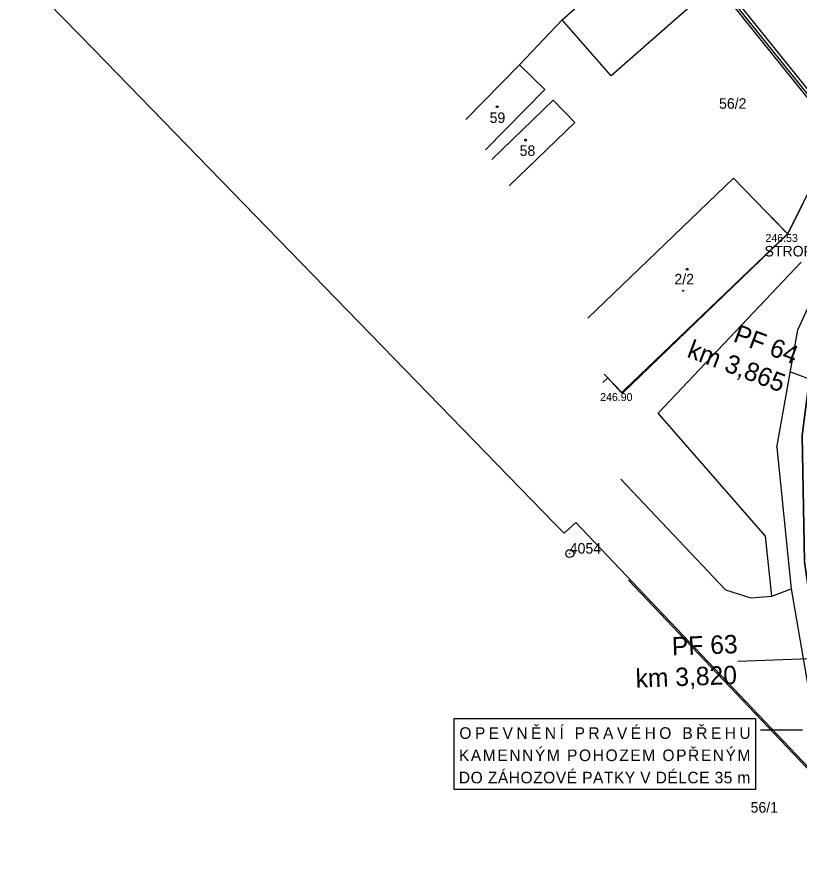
# Model space of a CAD drawing. Extents: x -555757 to -553364, y -1100723 to -1096439.
# Drawn here: x -554223.7 to -554075.3, y -1097492.7 to -1097331.8 of the extents above; entities that cross this region are included whole.
import ezdxf

# ---------------------------------------------------------------- set-up
doc = ezdxf.new("R2010")
doc.units = 0
for name, color, linetype in [('00_NÁVRH - 0.18 mm', 7, 'Continuous'), ('00_NÁVRH - Popis', 7, 'Continuous'), ('00_NÁVRH - Řezy', 7, 'Continuous'), ('02_ČÁRA - 0.35 mm', 7, 'Continuous'), ('BUDOVA_ZDENA', 7, 'Continuous'), ('BUDOVY', 7, 'Continuous'), ('C$SLO$PARCELY', 7, 'Continuous'), ('CISLO_PBPP', 7, 'Continuous'), ('HRANICE$PARCELY', 7, 'Continuous'), ('HRANICE$POROSTU', 7, 'Continuous'), ('OSA$KOLEJI', 7, 'Continuous'), ('PLOTY', 7, 'Continuous'), ('Poznámky', 7, 'Continuous'), ('ROZHRANI', 7, 'Continuous'), ('SLOUPY', 7, 'Continuous'), ('SLUCKOV$$C$RA', 7, 'Continuous'), ('STROMY', 7, 'Continuous'), ('VYSKA_PODR_BOD', 7, 'Continuous'), ('zájem', 7, 'Continuous')]:
    doc.layers.add(name, color=color, linetype=linetype)

# ---------------------------------------------------------------- blocks, each defined once
blk = doc.blocks.new('4$02')
at = {"layer": 'SLOUPY'}
blk.add_circle((0, 0), 0.175, dxfattribs=at)
blk = doc.blocks.new('POINT_DISPLAY')
blk.add_line((0, 0), (0, 0))
blk = doc.blocks.new('1$01')
at = {"layer": 'SLOUPY'}
for radius in [0.75, 0.032]:
    blk.add_circle((0, 0), radius, dxfattribs=at)
blk = doc.blocks.new('4$021')
at = {"layer": 'BUDOVA_ZDENA'}
for radius in [0.09, 0.0398]:
    blk.add_circle((0, 0), radius, dxfattribs=at)

msp = doc.modelspace()

# ---------------------------------------------------------------- linework, layer by layer
msp.add_lwpolyline([(-554074.61, -1097467.11), (-554082.61, -1097467.11)])
at = {"layer": '00_NÁVRH - 0.18 mm'}
msp.add_lwpolyline([(-554072.39, -1097347.97), (-554212.16, -1097174.33)], dxfattribs=at)
at = {"layer": '00_NÁVRH - Popis'}
msp.add_lwpolyline([(-554140.69, -1097464.89), (-554083.51, -1097464.89), (-554083.51, -1097478.33), (-554140.69, -1097478.33)], close=True, dxfattribs=at)
at = {"layer": '00_NÁVRH - Řezy'}
for p, q in [((-554076.87, -1097399.12), (-554026.03, -1097418.43)), ((-554086.85, -1097454), (-554029.96, -1097451.93))]:
    msp.add_line(p, q, dxfattribs=at)
at = {"layer": '02_ČÁRA - 0.35 mm'}
for points in [[(-554211.78, -1097173.99), (-554211.77, -1097173.99), (-554071.98, -1097347.66), (-554065.79, -1097356.19), (-554064.76, -1097358.14)], [(-554212.51, -1097174.72), (-554072.8, -1097348.28), (-554066.66, -1097356.73), (-554065.77, -1097358.43)]]:
    msp.add_lwpolyline(points, dxfattribs=at)
at = {"layer": 'BUDOVY'}
for p, q in [((-554077.38, -1097372.96), (-554080.85, -1097369.36)), ((-554077.38, -1097372.96), (-554108.76, -1097403.15)), ((-554108.76, -1097403.15), (-554112.23, -1097399.55))]:
    msp.add_line(p, q, dxfattribs=at)
at = {"layer": 'HRANICE$PARCELY'}
for p, q in [((-554120.25, -1097332.31), (-554101.45, -1097315.79)), ((-554091.39, -1097325.82), (-554110.89, -1097342.96)), ((-554120.25, -1097332.31), (-554128.29, -1097340.88)), ((-554110.89, -1097342.96), (-554120.25, -1097332.31)), ((-554128.29, -1097340.88), (-554138.49, -1097351.26)), ((-554123.54, -1097345.55), (-554128.29, -1097340.88)), ((-554123.54, -1097345.55), (-554134.76, -1097356.97)), ((-554121.94, -1097347.58), (-554133.56, -1097358.82)), ((-554117.84, -1097351.82), (-554121.94, -1097347.58)), ((-554130.27, -1097363.85), (-554117.84, -1097351.82)), ((-554070.91, -1097359.75), (-554077.46, -1097372.95)), ((-554087.72, -1097362.35), (-554115.35, -1097388.9)), ((-554077.46, -1097372.95), (-554087.72, -1097362.35)), ((-554077.46, -1097372.95), (-554108.44, -1097402.59)), ((-554075.5, -1097391.13), (-554069, -1097377.05)), ((-554079.47, -1097413.5), (-554075.5, -1097391.13)), ((-554111.54, -1097400.25), (-554112.48, -1097401.16)), ((-554111.54, -1097400.25), (-554108.94, -1097403.08)), ((-554108.44, -1097402.59), (-554108.94, -1097403.08)), ((-554079.47, -1097413.5), (-554076.73, -1097440.31)), ((-554107.62, -1097438.61), (-554070.32, -1097477.94)), ((-554080.46, -1097441.66), (-554076.73, -1097440.31)), ((-554076.73, -1097440.31), (-554067.8, -1097492.69))]:
    msp.add_line(p, q, dxfattribs=at)
at = {"layer": 'PLOTY'}
msp.add_line((-554070.92, -1097359.74), (-554077.38, -1097372.96), dxfattribs=at)
at = {"layer": 'SLUCKOV$$C$RA'}
for p, q in [((-554102.02, -1097406.96), (-554074.86, -1097378.3)), ((-554081.61, -1097430.29), (-554102.02, -1097406.96)), ((-554109.11, -1097419.48), (-554089.2, -1097440.45)), ((-554080.46, -1097441.66), (-554081.61, -1097430.29)), ((-554089.2, -1097440.45), (-554084.4, -1097442.01)), ((-554084.4, -1097442.01), (-554080.46, -1097441.66))]:
    msp.add_line(p, q, dxfattribs=at)
at = {"layer": 'zájem'}
for points in [[(-554223.69, -1097322.98), (-554209.05, -1097338.04), (-554121.59, -1097427.95), (-554119.85, -1097429.74), (-554117.62, -1097427.68), (-554074.61, -1097473), (-554067.74, -1097480.24), (-554074.25, -1097435.16), (-554074.7, -1097411.2), (-554072.86, -1097396.87), (-554069.61, -1097384.37), (-554062.54, -1097368.79), (-554059.66, -1097363.67), (-554044.87, -1097337.64), (-554055.91, -1097333.12), (-554068.1, -1097310.12)], [(-554068.1, -1097310.12), (-554055.91, -1097333.12), (-554044.87, -1097337.64), (-554059.66, -1097363.67), (-554062.54, -1097368.79), (-554069.61, -1097384.37), (-554072.86, -1097396.87), (-554074.7, -1097411.2), (-554074.25, -1097435.16), (-554067.74, -1097480.24), (-554074.61, -1097473), (-554117.62, -1097427.68), (-554119.85, -1097429.74), (-554121.59, -1097427.95), (-554209.05, -1097338.04), (-554223.69, -1097322.98)]]:
    msp.add_lwpolyline(points, dxfattribs=at)

# ---------------------------------------------------------------- block references
at = {"layer": 'BUDOVA_ZDENA', "xscale": 1.0000005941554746, "yscale": 1.0000005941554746, "rotation": 43.89268956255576}
msp.add_blockref('4$021', (-554097.23, -1097383.73), dxfattribs=at)
at = {"layer": 'BUDOVY'}
for p in [(-554132.56, -1097348.81), (-554127.16, -1097355.17), (-554096.51, -1097379.65)]:
    msp.add_blockref('4$02', p, dxfattribs=at)
at = {"layer": 'HRANICE$POROSTU'}
msp.add_blockref('1$01', (-554118.78, -1097433.6), dxfattribs=at)
at = {"layer": 'ROZHRANI'}
for p in [(-554077.38, -1097372.96), (-554108.76, -1097403.15)]:
    msp.add_blockref('POINT_DISPLAY', p, dxfattribs=at)

# ---------------------------------------------------------------- texts
at = {"layer": '00_NÁVRH - Popis'}
for s, p in [('O', (-554139.73, -1097468.75)), ('P', (-554136.77, -1097468.75)), ('E', (-554134.15, -1097468.75)), ('V', (-554131.53, -1097468.75)), ('N', (-554128.91, -1097468.75)), ('Ě', (-554126.12, -1097468.75)), ('N', (-554123.5, -1097468.75)), ('Í', (-554120.71, -1097468.75)), ('P', (-554117.86, -1097468.75)), ('R', (-554115.24, -1097468.75)), ('A', (-554112.45, -1097468.75)), ('V', (-554109.82, -1097468.75)), ('É', (-554107.2, -1097468.75)), ('H', (-554104.58, -1097468.75)), ('O', (-554101.79, -1097468.75)), ('B', (-554097.4, -1097468.75)), ('Ř', (-554094.78, -1097468.75)), ('E', (-554091.99, -1097468.75)), ('H', (-554089.37, -1097468.75)), ('U', (-554086.58, -1097468.75)), ('Ř', (-554096.32, -1097472.97)), ('K', (-554139.81, -1097472.97)), ('A', (-554137.55, -1097472.97)), ('M', (-554135.28, -1097472.97)), ('E', (-554132.51, -1097472.97)), ('N', (-554130.25, -1097472.97)), ('N', (-554127.81, -1097472.97)), ('Ý', (-554125.38, -1097472.97)), ('M', (-554123.12, -1097472.97)), ('P', (-554119.28, -1097472.97)), ('O', (-554117.02, -1097472.97)), ('H', (-554114.42, -1097472.97)), ('O', (-554111.98, -1097472.97)), ('Z', (-554109.38, -1097472.97)), ('E', (-554107.29, -1097472.97)), ('M', (-554105.03, -1097472.97)), ('O', (-554101.19, -1097472.97)), ('P', (-554098.59, -1097472.97)), ('E', (-554093.89, -1097472.97)), ('N', (-554091.63, -1097472.97)), ('Ý', (-554089.2, -1097472.97)), ('M', (-554086.94, -1097472.97)), ('D', (-554139.82, -1097477.19)), ('O', (-554137.59, -1097477.19)), ('Z', (-554134.32, -1097477.19)), ('Á', (-554132.42, -1097477.19)), ('H', (-554130.36, -1097477.19)), ('O', (-554128.12, -1097477.19)), ('Z', (-554125.72, -1097477.19)), ('O', (-554123.83, -1097477.19)), ('V', (-554121.42, -1097477.19)), ('É', (-554119.36, -1097477.19)), ('P', (-554116.42, -1097477.19)), ('A', (-554114.36, -1097477.19)), ('T', (-554112.29, -1097477.19)), ('K', (-554110.4, -1097477.19)), ('Y', (-554108.33, -1097477.19)), ('V', (-554105.4, -1097477.19)), ('D', (-554102.47, -1097477.19)), ('É', (-554100.24, -1097477.19)), ('L', (-554098.17, -1097477.19)), ('C', (-554096.45, -1097477.19)), ('E', (-554094.21, -1097477.19)), ('3', (-554091.28, -1097477.19)), ('5', (-554089.56, -1097477.19)), ('m', (-554086.97, -1097477.19))]:
    msp.add_text(s, height=2.2, dxfattribs=at).set_placement(p)
at = {"layer": '00_NÁVRH - Řezy'}
for s, rotation, p in [('PF 64', 339.2043, (-554087.95, -1097393.29)), ('km 3,865', 339.2043, (-554096.72, -1097396.22)), ('PF 63', 2.0844, (-554099.34, -1097452.94)), ('km 3,820', 2.0844, (-554106.23, -1097459.04))]:
    msp.add_text(s, height=3.5, rotation=rotation, dxfattribs=at).set_placement(p)
at = {"layer": 'C$SLO$PARCELY'}
for s, p in [('56/2', (-554090.45, -1097349.2)), ('59', (-554133.99, -1097351.89)), ('58', (-554128.29, -1097358.14)), ('2/2', (-554098.92, -1097382.52)), ('56/1', (-554084.46, -1097482.75))]:
    msp.add_text(s, height=2, dxfattribs=at).set_placement(p)
at = {"layer": 'CISLO_PBPP'}
msp.add_text('4054', height=2, dxfattribs=at).set_placement((-554118.78, -1097433.6))
at = {"layer": 'OSA$KOLEJI'}
for s, p in [('2112', (-554077.38, -1097372.96)), ('2113', (-554108.76, -1097403.15))]:
    msp.add_text(s, height=0.1, dxfattribs=at).set_placement(p)
at = {"layer": 'Poznámky'}
msp.add_text('STROP 245,08', height=2, dxfattribs=at).set_placement((-554081.82, -1097377.22))
at = {"layer": 'STROMY'}
msp.add_text('245.78', height=0.1, dxfattribs=at).set_placement((-554119.06, -1097433.65))
at = {"layer": 'VYSKA_PODR_BOD'}
for s, p in [('246.53', (-554081.63, -1097374.46)), ('246.90', (-554113.01, -1097404.65))]:
    msp.add_text(s, height=1.5, dxfattribs=at).set_placement(p)

doc.saveas('drawing.dxf')
